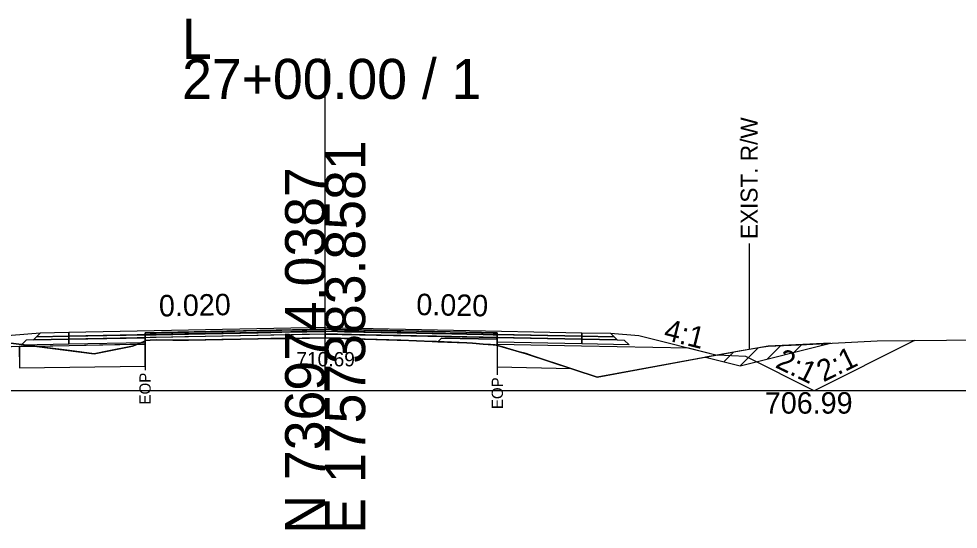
# Model space of a CAD drawing. Extents: x -26 to 4303, y -10 to 9577.
# Drawn here: x 1128.6 to 1194.3, y 6990.3 to 7026 of the extents above; entities that cross this region are included whole.
import ezdxf

# ---------------------------------------------------------------- set-up
doc = ezdxf.new("R2010")
doc.units = 0
for name, color, linetype in [('Exist CMT Pavement', 7, 'Continuous'), ('Old_Level_10', 7, 'Continuous'), ('Old_Level_2', 7, 'Continuous'), ('Pattern 1', 7, 'Continuous'), ('Prop CMT Conc Surface', 7, 'Continuous'), ('Prop CMT Concrete Structures', 7, 'Continuous'), ('Prop CMT Concrete Wall', 7, 'Continuous'), ('Prop CMT Pvmt Course 1', 7, 'Continuous'), ('Prop CMT Pvmt Course 1 CG', 7, 'Continuous'), ('Prop CMT Pvmt Course 1 Wedge', 7, 'Continuous'), ('Prop CMT Pvmt Course 2', 7, 'Continuous'), ('Prop CMT Pvmt Course 2 Wedge', 7, 'Continuous'), ('Prop CMT Pvmt Course 3', 7, 'Continuous'), ('Prop CMT Pvmt Surface', 7, 'Continuous'), ('Prop CMT Pvmt Surface Shoulder', 7, 'Continuous'), ('Prop CMT Pvmt Wedge Surface 1', 7, 'Continuous'), ('Prop CMT Pvmt Wedge Surface 2', 7, 'Continuous'), ('Prop CMT Pvmt Wedge Surface 3', 7, 'Continuous'), ('Prop CMT Shld Paved Course 1', 7, 'Continuous'), ('Prop CMT Shld Paved Course 2', 7, 'Continuous'), ('Prop CMT Shld Paved Course 3', 7, 'Continuous'), ('Prop CMT Slope Grass', 7, 'Continuous'), ('Prop CMT Subgrade Earthwork', 7, 'Continuous'), ('Prop Road Sect_ Recs - UC Shallow (Outline)', 7, 'Continuous'), ('Prop Shade Light', 7, 'Continuous'), ('Prop XS DDE Elevations', 7, 'Continuous'), ('Prop XS Ditch Standard Text', 7, 'Continuous'), ('Prop XS Earthwork Shape', 7, 'Continuous'), ('Prop XS SE Text', 7, 'Continuous'), ('Prop XS Side Slope Text', 7, 'Continuous'), ('Prop XS Wedging', 7, 'Continuous')]:
    doc.layers.add(name, color=color, linetype=linetype)

msp = doc.modelspace()

# ---------------------------------------------------------------- linework, layer by layer
at = {"layer": 'Exist CMT Pavement'}
for points in [[(1150, 7004.403), (1132.077, 7004.045)], [(1150, 7004.403), (1167.937, 7004.044)]]:
    msp.add_lwpolyline(points, dxfattribs=at)
at = {"layer": 'Old_Level_10'}
for p, q in [((1191.196, 7003.5), (1184.176, 6999.99)), ((1179.397, 7002.379), (1177.397, 7002.479)), ((1184.176, 6999.99), (1179.397, 7002.379))]:
    msp.add_line(p, q, dxfattribs=at)
at = {"layer": 'Old_Level_2'}
for p, q in [((1150, 7000), (1150, 7023.182)), ((1150, 7000), (1150, 7023.182)), ((1000, 7000), (1150, 7000)), ((1000, 7000), (1150, 7000)), ((1150, 7000), (1300, 7000)), ((1150, 7000), (1300, 7000))]:
    msp.add_line(p, q, dxfattribs=at)
at = {"layer": 'Pattern 1'}
for p, q in [((1128.911, 7003.091), (1129.011, 7003.191)), ((1180.898, 7002.201), (1181.847, 7003.15)), ((1182.783, 7002.673), (1183.328, 7003.217)), ((1184.669, 7003.144), (1184.809, 7003.284)), ((1176.745, 7002.291), (1176.828, 7002.374)), ((1177.876, 7002.008), (1178.548, 7002.681)), ((1179.012, 7001.73), (1180.269, 7002.987))]:
    msp.add_line(p, q, dxfattribs=at)
for points in [[(1121, 7001.847), (1125.797, 7003.046), (1129.703, 7003.102), (1127.27, 7003.414), (1125.831, 7003.599), (1124.901, 7003.802), (1124.835, 7003.817), (1122.712, 7003.852), (1119.407, 7003.786), (1116.264, 7003.723), (1113.702, 7003.672)], [(1179, 7001.727), (1185.32, 7003.307), (1180.961, 7003.11), (1176.585, 7002.331)]]:
    msp.add_lwpolyline(points, close=True, dxfattribs=at)
at = {"layer": 'Prop CMT Conc Surface'}
for points in [[(1137.41, 7003.901), (1132.077, 7003.795)], [(1132.077, 7003.795), (1132.077, 7003.586)], [(1132.077, 7003.586), (1137.41, 7003.693)], [(1137.41, 7003.693), (1137.41, 7003.901)], [(1162.035, 7003.704), (1162.035, 7003.912)], [(1162.035, 7003.912), (1167.937, 7003.794)], [(1167.937, 7003.586), (1162.035, 7003.704)], [(1167.937, 7003.794), (1167.937, 7003.586)]]:
    msp.add_lwpolyline(points, dxfattribs=at)
at = {"layer": 'Prop CMT Concrete Structures'}
for points in [[(1132.077, 7003.795), (1132.077, 7004.045)], [(1137.41, 7003.901), (1132.077, 7003.795)], [(1150, 7004.278), (1137.41, 7004.026)], [(1137.41, 7004.026), (1137.41, 7003.901)], [(1150, 7004.278), (1162.035, 7004.037)], [(1162.035, 7004.037), (1162.035, 7003.912)], [(1162.035, 7003.912), (1167.937, 7003.794)], [(1167.937, 7003.794), (1167.937, 7004.044)]]:
    msp.add_lwpolyline(points, dxfattribs=at)
at = {"layer": 'Prop CMT Pvmt Course 1'}
for points in [[(1137.41, 7003.693), (1132.077, 7003.586)], [(1137.41, 7003.36), (1137.41, 7003.693)], [(1162.035, 7003.704), (1167.937, 7003.586)], [(1162.035, 7003.246), (1162.035, 7003.704)], [(1132.077, 7003.586), (1132.077, 7003.253)], [(1132.077, 7003.253), (1137.41, 7003.36)], [(1167.937, 7003.253), (1162.035, 7003.371)], [(1167.937, 7003.586), (1167.937, 7003.253)]]:
    msp.add_lwpolyline(points, dxfattribs=at)
at = {"layer": 'Prop CMT Pvmt Course 1 Wedge'}
for points in [[(1137.41, 7003.886), (1137.457, 7003.887), (1137.759, 7003.893), (1138.182, 7003.902), (1139.356, 7003.925), (1140.182, 7003.942), (1140.285, 7003.944), (1140.448, 7003.947), (1142.786, 7003.994), (1142.88, 7003.996), (1145.287, 7004.044), (1145.312, 7004.044), (1146.192, 7004.062), (1147.744, 7004.093), (1147.788, 7004.094), (1147.803, 7004.094), (1148.392, 7004.106), (1148.709, 7004.112), (1148.908, 7004.116), (1149.961, 7004.137), (1150, 7004.138)], [(1137.41, 7003.469), (1137.41, 7003.886)], [(1150, 7003.69), (1149.961, 7003.691), (1148.908, 7003.669), (1148.709, 7003.665), (1148.392, 7003.659), (1147.803, 7003.637), (1147.788, 7003.637), (1147.744, 7003.637), (1146.192, 7003.627), (1145.312, 7003.622), (1145.287, 7003.622), (1142.88, 7003.559), (1142.786, 7003.556), (1140.448, 7003.523), (1140.285, 7003.521), (1140.182, 7003.522), (1139.356, 7003.528), (1138.182, 7003.536), (1137.759, 7003.511), (1137.457, 7003.489), (1137.41, 7003.469)], [(1150, 7004.138), (1150, 7003.69)], [(1150, 7004.138), (1150.863, 7004.121), (1151.066, 7004.117), (1151.362, 7004.111), (1151.832, 7004.101), (1152.695, 7004.084), (1152.79, 7004.082), (1155.04, 7004.037), (1155.291, 7004.032), (1157.472, 7003.989), (1157.792, 7003.982), (1159.903, 7003.94), (1160.293, 7003.932), (1161.035, 7003.917), (1161.564, 7003.907), (1161.737, 7003.903), (1161.762, 7003.903), (1161.893, 7003.9), (1162.035, 7003.897)], [(1162.035, 7003.149), (1161.893, 7003.189), (1161.762, 7003.197), (1161.737, 7003.196), (1161.564, 7003.21), (1161.035, 7003.252), (1160.293, 7003.308), (1159.903, 7003.328), (1157.792, 7003.416), (1157.472, 7003.432), (1155.291, 7003.515), (1155.04, 7003.521), (1152.79, 7003.588), (1152.695, 7003.591), (1151.832, 7003.626), (1151.362, 7003.64), (1151.066, 7003.657), (1150.863, 7003.661), (1150, 7003.69)], [(1162.035, 7003.897), (1162.035, 7003.149)]]:
    msp.add_lwpolyline(points, dxfattribs=at)
at = {"layer": 'Prop CMT Pvmt Course 2'}
for points in [[(1132.077, 7004.045), (1130.077, 7004.005), (1129.822, 7003.75)], [(1129.822, 7003.75), (1132.077, 7003.795)], [(1132.077, 7003.795), (1132.077, 7004.045)], [(1167.937, 7004.044), (1169.937, 7004.004), (1170.192, 7003.749)], [(1167.937, 7003.794), (1167.937, 7004.044)], [(1170.192, 7003.749), (1167.937, 7003.794)]]:
    msp.add_lwpolyline(points, dxfattribs=at)
at = {"layer": 'Prop CMT Pvmt Course 2 Wedge'}
for points in [[(1130.077, 7004.005), (1128.077, 7003.845), (1126.666, 7003.492)], [(1169.937, 7004.004), (1171.937, 7003.844), (1177.397, 7002.479)]]:
    msp.add_lwpolyline(points, dxfattribs=at)
at = {"layer": 'Prop CMT Pvmt Course 3'}
for points in [[(1132.077, 7003.795), (1129.822, 7003.75), (1129.609, 7003.537)], [(1132.077, 7003.586), (1132.077, 7003.795)], [(1167.937, 7003.794), (1170.192, 7003.749), (1170.404, 7003.537)], [(1167.937, 7003.586), (1167.937, 7003.794)], [(1129.609, 7003.537), (1132.077, 7003.586)], [(1170.404, 7003.537), (1167.937, 7003.586)]]:
    msp.add_lwpolyline(points, dxfattribs=at)
at = {"layer": 'Prop CMT Pvmt Surface'}
for points in [[(1150, 7004.153), (1132.077, 7003.795)], [(1132.077, 7003.795), (1132.077, 7004.045)], [(1150, 7004.153), (1167.937, 7003.794)], [(1167.937, 7003.794), (1167.937, 7004.044)]]:
    msp.add_lwpolyline(points, dxfattribs=at)
at = {"layer": 'Prop CMT Pvmt Surface Shoulder'}
for points in [[(1137.412, 7003.47), (1137.457, 7003.489), (1137.759, 7003.511), (1138.182, 7003.536), (1139.356, 7003.528), (1140.182, 7003.522), (1140.285, 7003.521), (1140.448, 7003.523), (1142.786, 7003.556), (1142.88, 7003.559), (1145.287, 7003.622), (1145.312, 7003.622), (1146.192, 7003.627), (1147.744, 7003.637), (1147.788, 7003.637), (1147.803, 7003.637), (1148.392, 7003.659), (1148.709, 7003.665), (1148.908, 7003.669), (1149.961, 7003.691), (1149.999, 7003.69)], [(1149.999, 7003.69), (1150.863, 7003.661), (1151.066, 7003.657), (1151.362, 7003.64), (1151.832, 7003.626), (1152.695, 7003.591), (1152.79, 7003.588), (1155.04, 7003.521), (1155.291, 7003.515), (1157.472, 7003.432), (1157.792, 7003.416), (1159.903, 7003.328), (1160.293, 7003.308), (1161.035, 7003.252), (1161.564, 7003.21), (1161.737, 7003.196), (1161.762, 7003.197), (1161.893, 7003.189), (1162.034, 7003.149)]]:
    msp.add_lwpolyline(points, dxfattribs=at)
at = {"layer": 'Prop CMT Pvmt Wedge Surface 1'}
for p, q in [((1132.095, 7003.128), (1128.093, 7003.048)), ((1137.413, 7003.234), (1132.095, 7003.128)), ((1162.035, 7003.246), (1167.918, 7003.128)), ((1167.918, 7003.128), (1175.402, 7002.978))]:
    msp.add_line(p, q, dxfattribs=at)
for points in [[(1137.409, 7003.468), (1137.413, 7003.234)], [(1162.035, 7003.246), (1162.035, 7003.149)]]:
    msp.add_lwpolyline(points, dxfattribs=at)
at = {"layer": 'Prop CMT Pvmt Wedge Surface 2'}
for points in [[(1137.41, 7004.026), (1137.457, 7004.027), (1137.759, 7004.033), (1138.182, 7004.042), (1139.356, 7004.065), (1140.182, 7004.082), (1140.285, 7004.084), (1140.448, 7004.087), (1142.786, 7004.134), (1142.88, 7004.136), (1145.287, 7004.184), (1145.312, 7004.184), (1146.192, 7004.202), (1147.744, 7004.233), (1147.788, 7004.234), (1147.803, 7004.234), (1148.392, 7004.246), (1148.709, 7004.252), (1148.908, 7004.256), (1149.961, 7004.277), (1150, 7004.278)], [(1150, 7004.153), (1149.961, 7004.152), (1148.908, 7004.131), (1148.709, 7004.127), (1148.392, 7004.121), (1147.803, 7004.109), (1147.788, 7004.109), (1147.744, 7004.108), (1146.192, 7004.077), (1145.312, 7004.059), (1145.287, 7004.059), (1142.88, 7004.011), (1142.786, 7004.009), (1140.448, 7003.962), (1140.285, 7003.959), (1140.182, 7003.957), (1139.356, 7003.94), (1138.182, 7003.917), (1137.759, 7003.908), (1137.457, 7003.902), (1137.41, 7003.901)], [(1137.41, 7003.276), (1137.41, 7004.026)], [(1150, 7004.278), (1150, 7004.153)], [(1150, 7004.278), (1150.863, 7004.261), (1151.066, 7004.257), (1151.362, 7004.251), (1151.832, 7004.242), (1152.695, 7004.224), (1152.79, 7004.222), (1155.04, 7004.177), (1155.291, 7004.172), (1157.472, 7004.129), (1157.792, 7004.122), (1159.903, 7004.08), (1160.293, 7004.072), (1161.035, 7004.057), (1161.564, 7004.047), (1161.737, 7004.043), (1161.762, 7004.043), (1161.893, 7004.04), (1162.035, 7004.037)], [(1162.035, 7003.912), (1161.893, 7003.915), (1161.762, 7003.918), (1161.737, 7003.918), (1161.564, 7003.922), (1161.035, 7003.932), (1160.293, 7003.947), (1159.903, 7003.955), (1157.792, 7003.997), (1157.472, 7004.004), (1155.291, 7004.047), (1155.04, 7004.052), (1152.79, 7004.097), (1152.695, 7004.099), (1151.832, 7004.117), (1151.362, 7004.126), (1151.066, 7004.132), (1150.863, 7004.136), (1150, 7004.153)], [(1162.035, 7004.037), (1162.035, 7002.955)]]:
    msp.add_lwpolyline(points, dxfattribs=at)
at = {"layer": 'Prop CMT Pvmt Wedge Surface 3'}
for points in [[(1137.41, 7003.901), (1137.457, 7003.902), (1137.759, 7003.908), (1138.182, 7003.917), (1139.356, 7003.94), (1140.182, 7003.957), (1140.285, 7003.959), (1140.448, 7003.962), (1142.786, 7004.009), (1142.88, 7004.011), (1145.287, 7004.059), (1145.312, 7004.059), (1146.192, 7004.077), (1147.744, 7004.108), (1147.788, 7004.109), (1147.803, 7004.109), (1148.392, 7004.121), (1148.709, 7004.127), (1148.908, 7004.131), (1149.961, 7004.152), (1150, 7004.153)], [(1150, 7003.945), (1149.961, 7003.944), (1148.908, 7003.923), (1148.709, 7003.919), (1148.392, 7003.913), (1147.803, 7003.901), (1147.788, 7003.901), (1147.744, 7003.9), (1146.192, 7003.869), (1145.312, 7003.851), (1145.287, 7003.851), (1142.88, 7003.802), (1142.786, 7003.801), (1140.448, 7003.754), (1140.285, 7003.751), (1140.182, 7003.749), (1139.356, 7003.732), (1138.182, 7003.709), (1137.759, 7003.7), (1137.457, 7003.694), (1137.41, 7003.693)], [(1137.41, 7003.693), (1137.41, 7003.901)], [(1150, 7004.153), (1150, 7003.945)], [(1150, 7004.153), (1150.863, 7004.136), (1151.066, 7004.132), (1151.362, 7004.126), (1151.832, 7004.117), (1152.695, 7004.099), (1152.79, 7004.097), (1155.04, 7004.052), (1155.291, 7004.047), (1157.472, 7004.004), (1157.792, 7003.997), (1159.903, 7003.955), (1160.293, 7003.947), (1161.035, 7003.932), (1161.564, 7003.922), (1161.737, 7003.918), (1161.762, 7003.918), (1161.893, 7003.915), (1162.035, 7003.912)], [(1162.035, 7003.704), (1161.893, 7003.707), (1161.762, 7003.71), (1161.737, 7003.71), (1161.564, 7003.714), (1161.035, 7003.724), (1160.293, 7003.739), (1159.903, 7003.747), (1157.792, 7003.789), (1157.472, 7003.795), (1155.291, 7003.839), (1155.04, 7003.844), (1152.79, 7003.889), (1152.695, 7003.891), (1151.832, 7003.908), (1151.362, 7003.918), (1151.066, 7003.924), (1150.863, 7003.928), (1150, 7003.945)], [(1162.035, 7003.912), (1162.035, 7003.704)]]:
    msp.add_lwpolyline(points, dxfattribs=at)
at = {"layer": 'Prop CMT Shld Paved Course 1'}
for points in [[(1132.077, 7003.586), (1132.077, 7004.045)], [(1150, 7003.945), (1132.077, 7003.586)], [(1150, 7003.945), (1167.937, 7003.586)], [(1167.937, 7003.586), (1167.937, 7004.044)]]:
    msp.add_lwpolyline(points, dxfattribs=at)
at = {"layer": 'Prop CMT Shld Paved Course 2'}
for points in [[(1132.077, 7004.045), (1130.077, 7004.005)], [(1167.937, 7004.044), (1169.937, 7004.004)]]:
    msp.add_lwpolyline(points, dxfattribs=at)
at = {"layer": 'Prop CMT Shld Paved Course 3'}
for points in [[(1150, 7004.403), (1132.077, 7004.045)], [(1150, 7004.403), (1167.937, 7004.044)], [(1132.077, 7004.045), (1132.077, 7003.795)], [(1132.077, 7003.795), (1137.41, 7003.901)], [(1137.41, 7004.026), (1150, 7004.278)], [(1137.41, 7003.901), (1137.41, 7004.026)], [(1162.035, 7004.037), (1150, 7004.278)], [(1162.035, 7003.912), (1162.035, 7004.037)], [(1167.937, 7003.794), (1162.035, 7003.912)], [(1167.937, 7004.044), (1167.937, 7003.794)]]:
    msp.add_lwpolyline(points, dxfattribs=at)
at = {"layer": 'Prop CMT Slope Grass'}
msp.add_lwpolyline([(1125.828, 7003.6), (1133.843, 7002.571), (1136.542, 7003.096), (1137.457, 7003.489), (1137.759, 7003.511), (1138.182, 7003.536), (1139.356, 7003.528), (1140.448, 7003.523), (1142.88, 7003.559), (1145.312, 7003.622), (1146.192, 7003.627), (1147.803, 7003.637), (1148.392, 7003.659), (1148.908, 7003.669), (1149.961, 7003.691), (1151.362, 7003.64), (1151.832, 7003.626), (1152.79, 7003.588), (1155.291, 7003.515), (1157.472, 7003.432), (1157.792, 7003.416), (1159.904, 7003.328), (1160.293, 7003.308), (1161.035, 7003.252), (1161.737, 7003.196), (1161.893, 7003.189), (1164.056, 7002.575), (1169.004, 7000.942), (1178.943, 7002.763), (1180.478, 7003.025), (1180.963, 7003.11), (1183.644, 7003.222), (1188.591, 7003.472), (1195.85, 7003.551)], dxfattribs=at)
at = {"layer": 'Prop CMT Subgrade Earthwork'}
for points in [[(1132.077, 7003.586), (1129.609, 7003.537), (1129.109, 7003.527), (1128.769, 7003.187)], [(1128.769, 7003.187), (1132.077, 7003.253)], [(1132.077, 7003.253), (1132.077, 7003.586)], [(1167.937, 7003.586), (1170.404, 7003.537), (1170.904, 7003.527), (1171.244, 7003.187)], [(1167.937, 7003.253), (1167.937, 7003.586)], [(1171.244, 7003.187), (1167.937, 7003.253)]]:
    msp.add_lwpolyline(points, dxfattribs=at)
at = {"layer": 'Prop Road Sect_ Recs - UC Shallow (Outline)'}
for p, q in [((1137.41, 7003.212), (1137.41, 7001.712)), ((1162.035, 7003.149), (1162.035, 7001.649))]:
    msp.add_line(p, q, dxfattribs=at)
for points in [[(1128.634, 7001.587), (1137.41, 7001.712), (1137.41, 7003.212), (1136.791, 7003.203), (1136.54, 7003.096), (1134.885, 7002.774), (1133.843, 7002.571), (1132.118, 7002.792), (1130.24, 7003.033), (1129.703, 7003.102), (1128.612, 7003.087)], [(1162.035, 7001.649), (1167.165, 7001.549), (1164.493, 7002.431), (1164.052, 7002.577), (1163.48, 7002.739), (1162.403, 7003.044), (1162.035, 7003.149)]]:
    msp.add_lwpolyline(points, close=True, dxfattribs=at)
at = {"layer": 'Prop Shade Light'}
for p, q in [((1129.703, 7003.102), (1128.634, 7003.087)), ((1128.634, 7003.087), (1128.634, 7001.587)), ((1130.943, 7002.943), (1129.703, 7003.102)), ((1162.034, 7003.149), (1162.035, 7001.649)), ((1133.843, 7002.571), (1130.943, 7002.943)), ((1135.608, 7002.914), (1133.843, 7002.571)), ((1128.634, 7001.587), (1137.41, 7001.712)), ((1162.035, 7001.649), (1167.165, 7001.549))]:
    msp.add_line(p, q, dxfattribs=at)
for points in [[(1137.41, 7001.712), (1137.41, 7003.212), (1136.791, 7003.203), (1136.54, 7003.096), (1135.608, 7002.914)], [(1167.165, 7001.549), (1164.056, 7002.575), (1162.034, 7003.149)]]:
    msp.add_lwpolyline(points, dxfattribs=at)
at = {"layer": 'Prop XS DDE Elevations'}
for points in [[(1149.961, 7003.691), (1149.999, 7003.69), (1150.863, 7003.661), (1151.066, 7003.657), (1151.362, 7003.64)], [(1129.851, 7003.083), (1128.093, 7003.048), (1126.666, 7003.492)], [(1136.542, 7003.096), (1136.837, 7003.223), (1132.095, 7003.128), (1129.851, 7003.083), (1133.843, 7002.571)], [(1137.409, 7003.468), (1137.413, 7003.234), (1136.837, 7003.223)], [(1140.182, 7003.522), (1140.285, 7003.521), (1140.448, 7003.523), (1139.356, 7003.528)], [(1140.448, 7003.523), (1142.786, 7003.556), (1142.88, 7003.559)], [(1142.88, 7003.559), (1145.287, 7003.622), (1145.312, 7003.622)], [(1152.695, 7003.591), (1152.79, 7003.588), (1151.832, 7003.626)], [(1152.79, 7003.588), (1155.04, 7003.521), (1155.291, 7003.515)], [(1161.762, 7003.197), (1161.893, 7003.189), (1161.737, 7003.196)], [(1162.035, 7003.246), (1167.918, 7003.128), (1175.402, 7002.978), (1177.397, 7002.479), (1169.004, 7000.942), (1164.056, 7002.575), (1162.035, 7003.149)]]:
    msp.add_lwpolyline(points, close=True, dxfattribs=at)
at = {"layer": 'Prop XS Ditch Standard Text'}
for p, q in [((1179.635, 7010.282), (1179.635, 7002.881)), ((1137.41, 7003.469), (1137.41, 7001.419)), ((1162.035, 7003.149), (1162.035, 7001.098))]:
    msp.add_line(p, q, dxfattribs=at)
at = {"layer": 'Prop XS Earthwork Shape'}
msp.add_lwpolyline([(1184.176, 6999.99), (1179.397, 7002.379), (1177.397, 7002.479), (1178.943, 7002.763), (1180.478, 7003.025), (1180.963, 7003.11), (1183.644, 7003.222), (1188.591, 7003.472), (1191.196, 7003.5)], close=True, dxfattribs=at)
at = {"layer": 'Prop XS Wedging'}
for p, q in [((1150, 7004.278), (1137.41, 7004.026)), ((1137.41, 7003.901), (1149.998, 7004.153)), ((1137.41, 7004.026), (1137.41, 7003.901)), ((1137.41, 7003.901), (1137.41, 7003.693)), ((1137.41, 7003.693), (1137.41, 7003.469)), ((1137.413, 7003.901), (1150.002, 7004.153)), ((1162.033, 7003.913), (1149.998, 7004.153)), ((1149.998, 7004.153), (1150, 7004.153)), ((1162.035, 7004.037), (1150, 7004.278)), ((1150, 7004.153), (1150.002, 7004.153)), ((1150.002, 7004.153), (1162.035, 7003.912)), ((1158.141, 7003.657), (1157.886, 7003.412)), ((1157.886, 7003.412), (1158.141, 7003.657)), ((1158.141, 7003.657), (1157.886, 7003.412)), ((1162.035, 7003.579), (1158.141, 7003.657)), ((1158.141, 7003.657), (1162.035, 7003.579)), ((1162.035, 7003.579), (1158.141, 7003.657)), ((1162.035, 7003.912), (1162.035, 7004.037)), ((1162.035, 7003.704), (1162.035, 7003.912)), ((1162.035, 7003.579), (1162.035, 7003.704)), ((1157.886, 7003.412), (1159.904, 7003.328)), ((1162.035, 7003.149), (1162.035, 7003.246))]:
    msp.add_line(p, q, dxfattribs=at)
for points in [[(1150, 7004.153), (1149.998, 7004.153), (1137.41, 7003.901)], [(1137.41, 7003.469), (1137.457, 7003.489), (1137.759, 7003.511), (1138.182, 7003.536), (1139.356, 7003.528), (1140.448, 7003.523), (1142.88, 7003.559), (1145.312, 7003.622), (1146.192, 7003.627), (1147.803, 7003.637), (1148.392, 7003.659), (1148.908, 7003.669), (1149.961, 7003.691), (1151.362, 7003.64), (1151.832, 7003.626), (1152.79, 7003.588), (1155.291, 7003.515), (1157.472, 7003.432), (1157.792, 7003.416), (1157.886, 7003.412)], [(1149.998, 7004.153), (1149.998, 7004.153)], [(1162.035, 7003.912), (1150.002, 7004.153), (1150, 7004.153)], [(1150.002, 7004.153), (1150.002, 7004.153)], [(1137.41, 7003.469), (1137.41, 7003.469)], [(1159.904, 7003.328), (1160.293, 7003.308), (1161.035, 7003.252), (1161.737, 7003.196), (1161.893, 7003.189), (1162.035, 7003.149)], [(1162.035, 7003.246), (1162.035, 7003.371), (1162.035, 7003.579)]]:
    msp.add_lwpolyline(points, dxfattribs=at)

# ---------------------------------------------------------------- texts
at = {"layer": 'Old_Level_2'}
for s, p in [('L', (1140, 7023.182)), ('L', (1140, 7023.182)), ('27+00.00 / 1', (1140, 7020.382)), ('27+00.00 / 1', (1140, 7020.382))]:
    msp.add_text(s, height=2.8, dxfattribs=at).set_placement(p)
for s, p in [('E 1757383.8581', (1152.8, 6990)), ('E 1757383.8581', (1152.8, 6990)), ('N 736974.0387', (1150, 6990)), ('N 736974.0387', (1150, 6990))]:
    msp.add_text(s, height=2.8, rotation=90, dxfattribs=at).set_placement(p)
at = {"layer": 'Prop CMT Concrete Wall'}
for rotation, p in [(334.13831, (1181.398, 7001.647)), (25.86169, (1184.829, 7000.571))]:
    msp.add_text('2:1', height=1.5, rotation=rotation, dxfattribs=at).set_placement(p)
msp.add_text('706.99', height=1.5, dxfattribs=at).set_placement((1180.734, 6998.385))
at = {"layer": 'Prop CMT Pvmt Course 1 CG'}
msp.add_text('710.69', height=1, dxfattribs=at).set_placement((1147.987, 7001.69))
at = {"layer": 'Prop XS Ditch Standard Text'}
for s, height, p in [('EXIST. R/W', 1.1811, (1180.226, 7010.585)), ('EOP', 0.7874, (1137.804, 6999.021)), ('EOP', 0.7874, (1162.429, 6998.7))]:
    msp.add_text(s, height=height, rotation=90, dxfattribs=at).set_placement(p)
at = {"layer": 'Prop XS SE Text'}
for rotation, p in [(1.14576, (1138.394, 7005.171)), (358.85424, (1156.364, 7005.276))]:
    msp.add_text('0.020', height=1.5, rotation=rotation, dxfattribs=at).set_placement(p)
at = {"layer": 'Prop XS Side Slope Text'}
msp.add_text('4:1', height=1.5, rotation=345.96376, dxfattribs=at).set_placement((1173.596, 7003.573))

doc.saveas('drawing.dxf')
